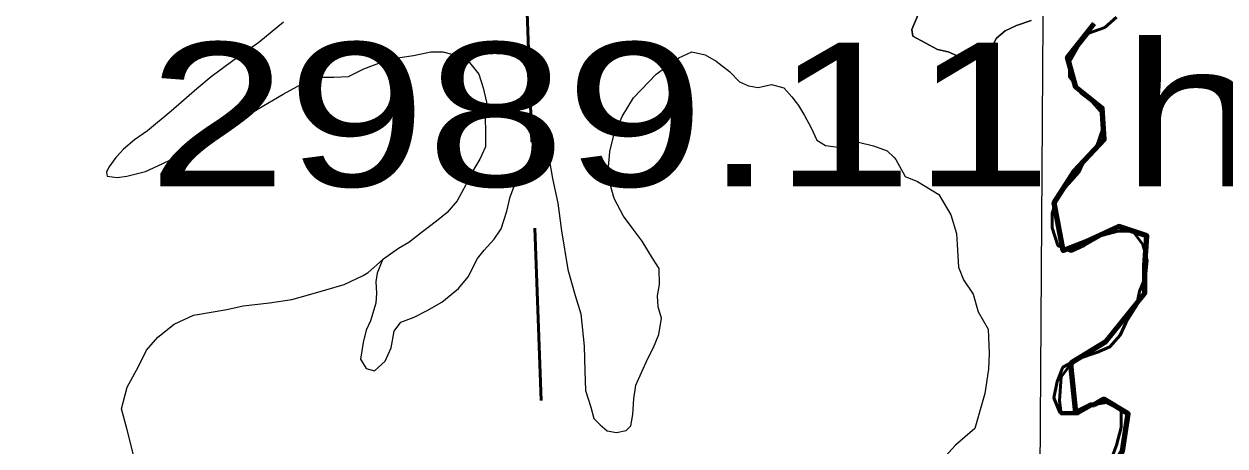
# Model space of a CAD drawing. Extents: x -1643653 to 4543381, y 1624270 to 13878484.
# Drawn here: x 757147 to 761320, y 8938753 to 8940220 of the extents above; entities that cross this region are included whole.
import ezdxf

# ---------------------------------------------------------------- set-up
doc = ezdxf.new("R2010")
doc.units = 0
doc.header["$LTSCALE"] = 200
doc.linetypes.add('MEDIUM_DASHED', pattern=[4.5, 3, -1.5])
for name, color, linetype, lineweight in [('1', 7, 'Continuous', 13), ('24', 7, 'Continuous', 25), ('26', 7, 'Continuous', 106), ('27', 7, 'Continuous', 53), ('28', 7, 'Continuous', 53), ('29', 7, 'Continuous', 13)]:
    doc.layers.add(name, color=color, linetype=linetype, lineweight=lineweight)
doc.layers.add('63', color=7, linetype='Continuous')

msp = doc.modelspace()

# ---------------------------------------------------------------- linework, layer by layer
at = {"layer": '1', "lineweight": 25}
msp.add_spline([(814781, 9009175.5), (814787.2, 9009173.4), (814796.9, 9009173.4), (814799.4, 9009172.4), (814805.1, 9009174.5), (814805.6, 9009176.5), (814811.7, 9009179.5), (814811.7, 9009179.5), (814801.5, 9009181), (814790.7, 9009181.5), (814784.1, 9009183.1), (814777.4, 9009185.1), (814778.4, 9009175.5)], degree=3, dxfattribs=at)
at = {"layer": '24', "lineweight": 53}
for points in [[(760902.8, 8940208), (760846.7, 8940188), (760810.8, 8940142.4), (760779.9, 8940086.5), (760779.6, 8940035.6), (760819.8, 8939979.3), (760860.3, 8939948.5), (760895.7, 8939907.5), (760895.3, 8939856.6), (760874.5, 8939795.6), (760833.5, 8939750), (760812.9, 8939704.3), (760777, 8939663.8), (760736, 8939613.1), (760720.3, 8939562.2), (760720, 8939511.3), (760739.9, 8939450.1), (760785.6, 8939429.4), (760831.5, 8939449.5), (760892.7, 8939484.7), (760948.8, 8939499.7), (760999.7, 8939499.3), (761034.9, 8939453.3), (761049.8, 8939397.1), (761044.3, 8939341.1), (761023.6, 8939290.3), (761013.1, 8939239.5), (760977.1, 8939183.7), (760956.5, 8939137.9), (760920.6, 8939097.4), (760874.7, 8939077.3), (760813.5, 8939057.4), (760757.3, 8939027.2), (760736.7, 8938976.4), (760726.1, 8938920.4), (760746.1, 8938869.3), (760802, 8938869)], [(760943.7, 8940243.4), (760902.8, 8940208)], [(760802, 8938869), (760853.1, 8938894.1), (760909.1, 8938903.9), (760959.8, 8938878.1), (760959.4, 8938817), (760943.7, 8938756), (760923, 8938700.1)]]:
    msp.add_lwpolyline(points, dxfattribs=at)
at = {"layer": '26'}
for points in [[(760784.1, 8939036.8), (760790.2, 8939044.9), (760906.3, 8939115.9), (761041.8, 8939283.7), (761041.8, 8939380.5), (761048.2, 8939483.8), (760951.5, 8939516.1), (760841.8, 8939464.5), (760757.9, 8939432.2), (760726.2, 8939598.4), (760797.2, 8939708.2), (760900.4, 8939817.9), (760894, 8939927.6), (760802, 8939999.9), (760772.8, 8940104.9), (760866.1, 8940221.6)], [(760865.9, 8938896.4), (760853.1, 8938894.1), (760802, 8938869), (760784.1, 8939036.8)], [(760896.8, 8938623.5), (760964.4, 8938735), (760983.7, 8938864.1), (760899.8, 8938915.8), (760865.9, 8938896.4)]]:
    msp.add_lwpolyline(points, dxfattribs=at)
at = {"layer": '27', "linetype": 'MEDIUM_DASHED'}
msp.add_lwpolyline([(757256.9, 8933270.8), (759043.1, 8936212.7), (758845.6, 8941627.9)], dxfattribs=at)
at = {"layer": '27'}
msp.add_lwpolyline([(760866.1, 8940221.6), (760772.8, 8940104.9), (760802, 8939999.9), (760894, 8939927.6), (760900.4, 8939817.9), (760797.2, 8939708.2), (760726.2, 8939598.4), (760757.9, 8939432.2), (760841.8, 8939464.5), (760951.5, 8939516.1), (761048.2, 8939483.8), (761041.8, 8939380.5), (761041.8, 8939283.7), (760906.3, 8939115.9), (760790.2, 8939044.9), (760751.4, 8938993.2), (760745, 8938909.3), (760751.4, 8938864.1), (760809.5, 8938864.1), (760899.8, 8938915.8), (760983.7, 8938864.1), (760964.4, 8938735)], dxfattribs=at)
at = {"layer": '28'}
msp.add_lwpolyline([(760866.1, 8940221.6), (760772.8, 8940104.9), (760802, 8939999.9), (760894, 8939927.6), (760900.4, 8939817.9), (760797.2, 8939708.2), (760726.2, 8939598.4), (760757.9, 8939432.2), (760841.8, 8939464.5), (760951.5, 8939516.1), (761048.2, 8939483.8), (761041.8, 8939380.5), (761041.8, 8939283.7), (760906.3, 8939115.9), (760790.2, 8939044.9), (760751.4, 8938993.2), (760745, 8938909.3), (760751.4, 8938864.1), (760809.5, 8938864.1), (760899.8, 8938915.8), (760983.7, 8938864.1), (760964.4, 8938735)], dxfattribs=at)
at = {"layer": '29'}
for points in [[(760699.5, 8941949.3), (760687.7, 8940231.3), (760675.6, 8938487.2)], [(760254.4, 8940252.9), (760232, 8940200.2), (760235.9, 8940177.8), (760321.7, 8940131.6), (760358.7, 8940122.4), (760408.1, 8940101.1), (760452.9, 8940097.2), (760478.8, 8940102.6), (760501.5, 8940125), (760526.9, 8940170), (760557, 8940196.1), (760595.9, 8940214.6), (760646.6, 8940231.4)], [(760646.6, 8940231.4), (760595.9, 8940214.6), (760557, 8940196.1), (760526.9, 8940170), (760501.5, 8940125), (760478.8, 8940102.6), (760452.9, 8940097.2), (760408.1, 8940101.1), (760358.7, 8940122.4), (760321.7, 8940131.6), (760235.9, 8940177.8), (760232, 8940200.2), (760254.4, 8940252.9)], [(758049.5, 8940226.6), (757963.1, 8940155.4), (757889.9, 8940104.5), (757797.2, 8940036.2), (757747.9, 8939994.4), (757658.1, 8939916.4), (757575.9, 8939848.7), (757531.6, 8939816.7), (757493.4, 8939785), (757482.7, 8939773.5)], [(758049.5, 8940226.6), (757963.1, 8940155.4), (757889.9, 8940104.5), (757797.2, 8940036.2), (757747.9, 8939994.4), (757658.1, 8939916.4), (757575.9, 8939848.7), (757531.6, 8939816.7), (757493.4, 8939785), (757482.7, 8939773.5)], [(757701.4, 8939772), (757739.4, 8939799.4), (757826, 8939856.5), (757873, 8939870.8), (757961.4, 8939924.6), (758047.8, 8939976.3), (758121.4, 8940016), (758178.5, 8940034.7), (758223.4, 8940035), (758274.3, 8940037.7), (758328.6, 8940064.1), (758395.4, 8940089.2), (758453.1, 8940103.1), (758501.1, 8940110), (758561.3, 8940123.5), (758602.5, 8940123), (758660.3, 8940108.1), (758695.8, 8940086.1), (758727.5, 8940045.3), (758742.6, 8939998.3), (758754, 8939947.6), (758750.1, 8939901.1), (758751.4, 8939836.5), (758751.2, 8939793.1), (758738.5, 8939764.9)], [(757701.4, 8939772), (757739.4, 8939799.4), (757826, 8939856.5), (757873, 8939870.8), (757961.4, 8939924.6), (758047.8, 8939976.3), (758121.4, 8940016), (758178.5, 8940034.7), (758223.4, 8940035), (758274.3, 8940037.7), (758328.6, 8940064.1), (758395.4, 8940089.2), (758453.1, 8940103.1), (758501.1, 8940110), (758561.3, 8940123.5), (758602.5, 8940123), (758660.3, 8940108.1), (758695.8, 8940086.1), (758727.5, 8940045.3), (758742.6, 8939998.3), (758754, 8939947.6), (758750.1, 8939901.1), (758751.4, 8939836.5), (758751.2, 8939793.1), (758738.5, 8939764.9)], [(759182.1, 8939761.9), (759183.3, 8939776.3), (759195.9, 8939829.1), (759225.2, 8939898.6), (759265.3, 8939963.2), (759343.5, 8940044.8), (759423.1, 8940101.7), (759467.3, 8940122.5), (759513.6, 8940112.6), (759552, 8940089.9), (759598.7, 8940054.6), (759633.3, 8940018.4), (759664.4, 8940004.3), (759698.7, 8939998.8), (759745, 8940009.9), (759787.5, 8939997.4), (759814.9, 8939966.1), (759838.2, 8939936.7), (759858.9, 8939902.1), (759881.9, 8939858.2), (759902.4, 8939816.3), (759932.3, 8939797.5), (760003.1, 8939788.2), (760047, 8939808.4), (760098.8, 8939796.1), (760146.4, 8939778.8), (760170.3, 8939755.1)], [(759182.1, 8939761.9), (759183.3, 8939776.3), (759195.9, 8939829.1), (759225.2, 8939898.6), (759265.3, 8939963.2), (759343.5, 8940044.8), (759423.1, 8940101.7), (759467.3, 8940122.5), (759513.6, 8940112.6), (759552, 8940089.9), (759598.7, 8940054.6), (759633.3, 8940018.4), (759664.4, 8940004.3), (759698.7, 8939998.8), (759745, 8940009.9), (759787.5, 8939997.4), (759814.9, 8939966.1), (759838.2, 8939936.7), (759858.9, 8939902.1), (759881.9, 8939858.2), (759902.4, 8939816.3), (759932.3, 8939797.5), (760003.1, 8939788.2), (760047, 8939808.4), (760098.8, 8939796.1), (760146.4, 8939778.8), (760170.3, 8939755.1)], [(757482.7, 8939773.5), (757466.6, 8939756), (757442.3, 8939722.2), (757433.8, 8939705.2), (757436.5, 8939690.7), (757471, 8939686.2), (757504.3, 8939691.1), (757569, 8939706.7), (757627.3, 8939734.1), (757690.5, 8939764.1), (757701.4, 8939772)], [(757482.7, 8939773.5), (757466.6, 8939756), (757442.3, 8939722.2), (757433.8, 8939705.2), (757436.5, 8939690.7), (757471, 8939686.2), (757504.3, 8939691.1), (757569, 8939706.7), (757627.3, 8939734.1), (757690.5, 8939764.1), (757701.4, 8939772)], [(758738.5, 8939764.9), (758731.6, 8939749.7), (758706.7, 8939708.9), (758682.6, 8939660.7), (758651.9, 8939604.4), (758617.5, 8939564.1), (758580.5, 8939534.7), (758526.8, 8939494), (758483.9, 8939459.8), (758448, 8939439.4), (758393.3, 8939399.5), (758374.2, 8939353.8), (758369.6, 8939323.8), (758372.4, 8939284.5), (758370.1, 8939249.8), (758350.9, 8939187.4), (758335.9, 8939155), (758326.2, 8939112.4), (758316.7, 8939054.4), (758336.1, 8939022.5), (758364.9, 8939014.4), (758402.6, 8939047.6), (758422.7, 8939093.7), (758433.7, 8939152.3), (758456.8, 8939183.5), (758503.2, 8939200.8), (758547.8, 8939223.4), (758598.6, 8939252.2), (758657.3, 8939300.1), (758690.2, 8939340.2), (758723.6, 8939404.3), (758746.2, 8939434), (758780.9, 8939471.6), (758805.8, 8939507.9), (758824.5, 8939568.5), (758836.3, 8939618.8), (758856.6, 8939670.7), (758884.6, 8939707), (758919.8, 8939740.7), (758939.4, 8939757.6), (758950.6, 8939761.1)], [(758738.5, 8939764.9), (758731.6, 8939749.7), (758706.7, 8939708.9), (758682.6, 8939660.7), (758651.9, 8939604.4), (758617.5, 8939564.1), (758580.5, 8939534.7), (758526.8, 8939494), (758483.9, 8939459.8), (758448, 8939439.4), (758393.3, 8939399.5), (758374.2, 8939353.8), (758369.6, 8939323.8), (758372.4, 8939284.5), (758370.1, 8939249.8), (758350.9, 8939187.4), (758335.9, 8939155), (758326.2, 8939112.4), (758316.7, 8939054.4), (758336.1, 8939022.5), (758364.9, 8939014.4), (758402.6, 8939047.6), (758422.7, 8939093.7), (758433.7, 8939152.3), (758456.8, 8939183.5), (758503.2, 8939200.8), (758547.8, 8939223.4), (758598.6, 8939252.2), (758657.3, 8939300.1), (758690.2, 8939340.2), (758723.6, 8939404.3), (758746.2, 8939434), (758780.9, 8939471.6), (758805.8, 8939507.9), (758824.5, 8939568.5), (758836.3, 8939618.8), (758856.6, 8939670.7), (758884.6, 8939707), (758919.8, 8939740.7), (758939.4, 8939757.6), (758950.6, 8939761.1)], [(758950.6, 8939761.1), (758965.9, 8939756.1), (758974.6, 8939735.6), (758983.2, 8939682.1), (759001.6, 8939596.8), (759014.8, 8939500.4), (759036.5, 8939365.7), (759062.6, 8939275.9), (759082.1, 8939211.8), (759093.8, 8939100.2), (759096.4, 8939014.2), (759098.8, 8938945.6), (759116.5, 8938887.9), (759127, 8938848.6), (759149.2, 8938826.3), (759173.6, 8938805.1), (759206, 8938800), (759239.5, 8938807.1), (759255.3, 8938823.1), (759262.6, 8938862.1), (759265.9, 8938916.6), (759272.7, 8938964.1), (759292.9, 8939008.5), (759314.7, 8939057.4), (759334.2, 8939095.6), (759353.5, 8939140.8), (759362, 8939197.5), (759351.3, 8939237), (759348.3, 8939274.4), (759355.8, 8939314.4), (759354.5, 8939369.8), (759330.9, 8939406.2), (759295.7, 8939464.8), (759263.4, 8939506.8), (759230.9, 8939551.6), (759197.7, 8939613.3), (759183.6, 8939663.2), (759178.6, 8939722.8), (759182.1, 8939761.9)], [(758950.6, 8939761.1), (758965.9, 8939756.1), (758974.6, 8939735.6), (758983.2, 8939682.1), (759001.6, 8939596.8), (759014.8, 8939500.4), (759036.5, 8939365.7), (759062.6, 8939275.9), (759082.1, 8939211.8), (759093.8, 8939100.2), (759096.4, 8939014.2), (759098.8, 8938945.6), (759116.5, 8938887.9), (759127, 8938848.6), (759149.2, 8938826.3), (759173.6, 8938805.1), (759206, 8938800), (759239.5, 8938807.1), (759255.3, 8938823.1), (759262.6, 8938862.1), (759265.9, 8938916.6), (759272.7, 8938964.1), (759292.9, 8939008.5), (759314.7, 8939057.4), (759334.2, 8939095.6), (759353.5, 8939140.8), (759362, 8939197.5), (759351.3, 8939237), (759348.3, 8939274.4), (759355.8, 8939314.4), (759354.5, 8939369.8), (759330.9, 8939406.2), (759295.7, 8939464.8), (759263.4, 8939506.8), (759230.9, 8939551.6), (759197.7, 8939613.3), (759183.6, 8939663.2), (759178.6, 8939722.8), (759182.1, 8939761.9)], [(760170.3, 8939755.1), (760176.3, 8939749.1), (760176.3, 8939749.1), (760176.3, 8939749.1), (760176.3, 8939749.1)], [(760170.3, 8939755.1), (760176.3, 8939749.1), (760176.3, 8939749.1), (760176.3, 8939749.1), (760176.3, 8939749.1)], [(760176.3, 8939749.1), (760209.1, 8939689.3), (760251.8, 8939671.7), (760325.5, 8939627.5), (760367.2, 8939555.8), (760387.5, 8939491.2), (760390.7, 8939433.3), (760394.5, 8939374.3), (760411.8, 8939330.1), (760445.8, 8939281.1), (760462.6, 8939218.7), (760497.9, 8939158.4), (760500.9, 8939074.1), (760498, 8939019.7), (760486, 8938935.4), (760450.7, 8938813.3), (760384.4, 8938756), (760338.6, 8938705.5)], [(760176.3, 8939749.1), (760209.1, 8939689.3), (760251.8, 8939671.7), (760325.5, 8939627.5), (760367.2, 8939555.8), (760387.5, 8939491.2), (760390.7, 8939433.3), (760394.5, 8939374.3), (760411.8, 8939330.1), (760445.8, 8939281.1), (760462.6, 8939218.7), (760497.9, 8939158.4), (760500.9, 8939074.1), (760498, 8939019.7), (760486, 8938935.4), (760450.7, 8938813.3), (760384.4, 8938756), (760338.6, 8938705.5)], [(757534.8, 8938691.5), (757519.2, 8938753.9), (757505.2, 8938814.1), (757485.6, 8938882), (757505.8, 8938957.3), (757544.6, 8939029), (757573.3, 8939085.5), (757612.4, 8939131.6), (757668.9, 8939176.8), (757736.1, 8939207.1), (757852.2, 8939227.6), (757909.4, 8939240), (758000.8, 8939250.7), (758078.5, 8939261.9), (758135.4, 8939278.1), (758195.6, 8939295.4), (758260, 8939314.2), (758326.2, 8939345.2), (758343.5, 8939355.4), (758393.3, 8939399.5)]]:
    msp.add_lwpolyline(points, dxfattribs=at)
at = {"layer": '29', "lineweight": 53}
msp.add_lwpolyline([(760866.1, 8940221.6), (760772.8, 8940104.9), (760802, 8939999.9), (760894, 8939927.6), (760900.4, 8939817.9), (760797.2, 8939708.2), (760726.2, 8939598.4), (760757.9, 8939432.2), (760841.8, 8939464.5), (760951.5, 8939516.1), (761048.2, 8939483.8), (761041.8, 8939380.5), (761041.8, 8939283.7), (760906.3, 8939115.9), (760790.2, 8939044.9), (760751.4, 8938993.2), (760745, 8938909.3), (760751.4, 8938864.1), (760809.5, 8938864.1), (760899.8, 8938915.8), (760983.7, 8938864.1), (760964.4, 8938735)], dxfattribs=at)

# ---------------------------------------------------------------- texts
at = {"layer": '63', "width": 1.3}
msp.add_text(' 2989.11 ha', height=500, dxfattribs=at).set_placement((757336.3, 8939655.1))

doc.saveas('drawing.dxf')
